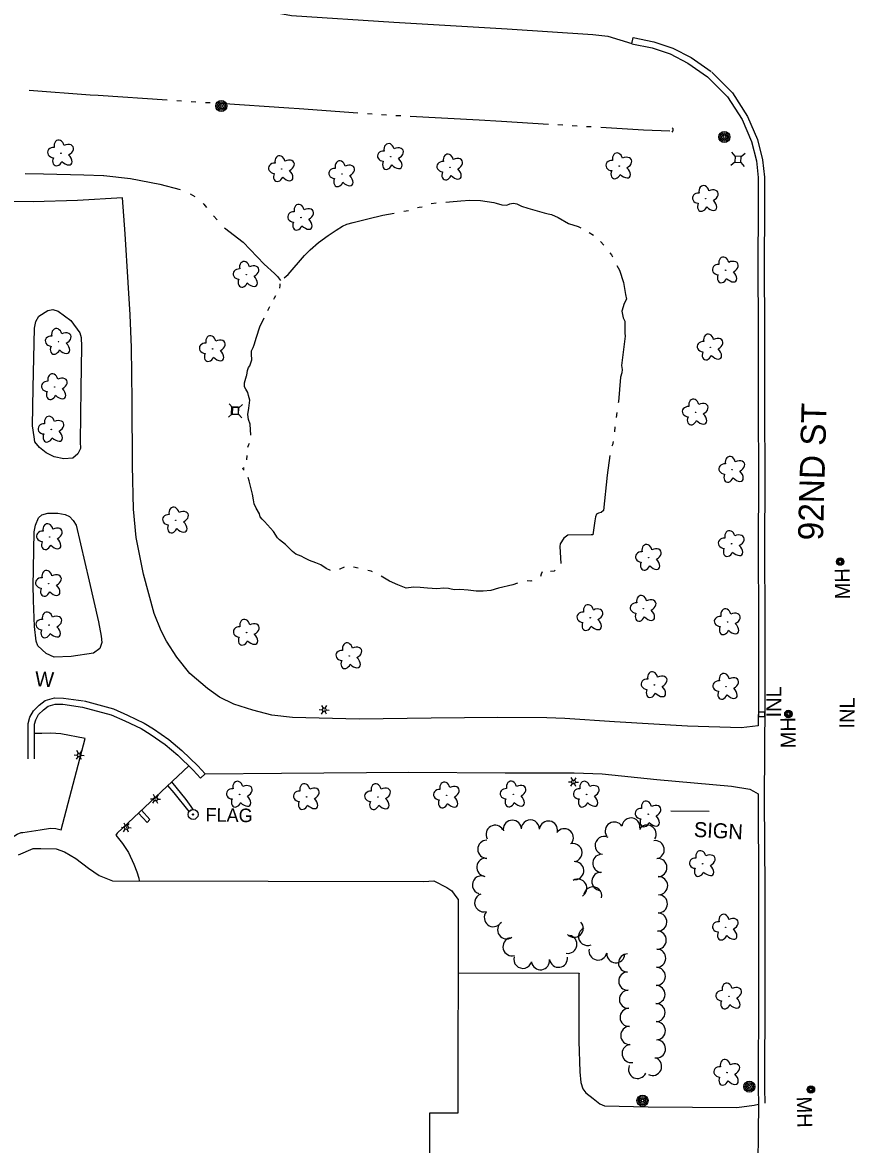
# Model space of a CAD drawing. Extents: x 588843 to 2552415, y 180129 to 269402.
# Drawn here: x 608877.9 to 609211.1, y 182779.9 to 183228.9 of the extents above; entities that cross this region are included whole.
import ezdxf

# ---------------------------------------------------------------- set-up
doc = ezdxf.new("R2010")
doc.units = 0
for name, color, linetype in [('E_AREA', 7, 'Continuous'), ('E_BLD', 7, 'Continuous'), ('E_DRN', 7, 'Continuous'), ('E_DRN_Text', 7, 'Continuous'), ('E_DWY', 7, 'Continuous'), ('E_LAND_TreeLine_P', 7, 'Continuous'), ('E_LAND_Vegetation', 7, 'Continuous'), ('E_LTG', 7, 'Continuous'), ('E_MISCPROP', 7, 'Continuous'), ('E_PATH_Sidewalk', 7, 'Continuous'), ('E_RDWY', 7, 'Continuous'), ('E_RDWY_C_and_G', 7, 'Continuous'), ('E_RDWY_Text', 7, 'Continuous'), ('E_SGN', 7, 'Continuous'), ('E_SGN_Text', 7, 'Continuous'), ('E_UTL_AG_Bold', 7, 'Continuous'), ('E_UTL_MH', 7, 'Continuous'), ('E_UTL_MH_Text', 7, 'Continuous'), ('E_WAL_Text', 7, 'Continuous'), ('E_WTR_P', 7, 'Continuous')]:
    doc.layers.add(name, color=color, linetype=linetype)

# ---------------------------------------------------------------- blocks, each defined once
blk = doc.blocks.new('INLT_8_2')
at = {"layer": 'E_DRN_Text'}
blk.add_text('INL', height=39.37, dxfattribs=at).set_placement((-36.2, -19.7))
blk = doc.blocks.new('MHO_3')
at = {"layer": 'E_UTL_MH'}
for centre, radius in [((0.3, -0.4), 9.84), ((0.3, -0.4), 7.98), ((0.2, -0.5), 6.35), ((0.1, -0.5), 3.97)]:
    blk.add_circle(centre, radius, dxfattribs=at)
blk = doc.blocks.new('MHT_3')
at = {"layer": 'E_UTL_MH_Text'}
blk.add_text('MH', height=39.37, dxfattribs=at).set_placement((-32.2, -19.7))
blk = doc.blocks.new('CULV2_4')
at = {"layer": 'E_DRN'}
blk.add_arc((65, 48), 80.7, 216.8699, 323.1301, dxfattribs=at)
blk = doc.blocks.new('POLE_3')
at = {"layer": 'E_MISCPROP'}
for radius in [14.6, 11, 7.32, 3.66]:
    blk.add_circle((0, 0), radius, dxfattribs=at)
blk = doc.blocks.new('LPOL_4')
at = {"layer": 'E_LTG'}
for p, q in [((-13.1, 0), (-4.9, 0)), ((-2.5, 4.3), (-6.6, 11.4)), ((2.5, 4.3), (6.6, 11.4)), ((4.9, 0), (13.1, 0)), ((-6.6, -11.4), (-2.5, -4.3)), ((6.6, -11.4), (2.5, -4.3))]:
    blk.add_line(p, q, dxfattribs=at)
for radius in [4.92, 4.92, 4.92, 0.41]:
    blk.add_circle((0, 0), radius, dxfattribs=at)
blk = doc.blocks.new('FPOL_2')
at = {"layer": 'E_MISCPROP'}
for radius in [13.1, 1.64]:
    blk.add_circle((0, 0), radius, dxfattribs=at)
blk.add_text('FLAG', height=35.43, dxfattribs=at).set_placement((32.8, -17.7))
blk = doc.blocks.new('PED_3')
at = {"layer": 'E_UTL_AG_Bold'}
for p, q in [((-8.2, 8.2), (-17.5, 17.5)), ((8.2, 8.2), (17.5, 17.5)), ((-8.2, -8.2), (-17.5, -17.5)), ((8.2, -8.2), (17.5, -17.5))]:
    blk.add_line(p, q, dxfattribs=at)
blk.add_lwpolyline([(-8.2, -8.2), (8.2, -8.2), (8.2, 8.2), (-8.2, 8.2)], close=True, dxfattribs=at)
blk = doc.blocks.new('SIGN_3')
at = {"layer": 'E_SGN'}
blk.add_text('SIGN', height=39.37, dxfattribs=at).set_placement((-56.1, -19.7))
blk = doc.blocks.new('DTRE_4')
at = {"layer": 'E_LAND_Vegetation'}
blk.add_circle((-0.6, 0), 0.601, dxfattribs=at)
for centre, major_axis, ratio in [((-6.1, 17.5), (4.5, -16.3), 0.782863), ((-19.3, 0.5), (16.2, -0.4), 0.832022), ((13.3, 9), (-17.3, -9.6), 0.691916), ((-8.2, -17.2), (5.9, 15.9), 0.716896), ((11.6, -12.2), (-16.4, 15), 0.560249)]:
    blk.add_ellipse(centre, major_axis=major_axis, ratio=ratio, start_param=1.570796, end_param=4.712389, dxfattribs=at)
blk = doc.blocks.new('W_22_1')
at = {"layer": 'E_WAL_Text'}
blk.add_text('W', height=39.4, dxfattribs=at).set_placement((-14.6, -19.7))

msp = doc.modelspace()

# ---------------------------------------------------------------- linework, layer by layer
at = {"layer": 'E_AREA'}
msp.add_lwpolyline([(608964.32, 183075.1), (608964.27, 183071.93), (608961.65, 183071.97), (608961.69, 183075.14)], close=True, dxfattribs=at)
at = {"layer": 'E_BLD'}
msp.add_lwpolyline([(608876.3, 182895.8), (608882.15, 182898.36), (608885.29, 182898.37), (608891.36, 182898.18), (608894.76, 182896.96), (608899.28, 182894.33), (608904.31, 182890.46), (608908.58, 182887.54), (608913.94, 182885.43), (609038.63, 182885.19), (609042.68, 182885.34), (609047.9, 182882.73), (609049.85, 182881.46), (609051.09, 182879.71), (609052.42, 182877.89), (609052.42, 182875.18), (609052.26, 182792.47), (609040.98, 182792.45), (609040.62, 182493.44)], dxfattribs=at)
at = {"layer": 'E_DRN'}
msp.add_lwpolyline([(609175.12, 182952.99), (609175.11, 182950.98), (609172.76, 182950.99), (609172.77, 182953)], close=True, dxfattribs=at)
at = {"layer": 'E_DWY'}
for points in [[(609172.6, 182947.45), (609165.7, 182946.59), (609144.27, 182947.34), (609115.05, 182948.97), (609095.14, 182950.32), (609087.86, 182950.64), (609068.24, 182950.7), (609041.59, 182950.43), (609012.72, 182950.13), (608986.11, 182950.75), (608977.73, 182951.72), (608970.11, 182953.73), (608962.59, 182956.1), (608956.86, 182958.87), (608952.05, 182962.32), (608944.99, 182968.43), (608939.74, 182974.84), (608935.64, 182981.31), (608933.44, 182985.48), (608930.7, 182992.36), (608926.35, 183008.13), (608923.48, 183022.78), (608922.39, 183034.16), (608922.02, 183051.5), (608921.82, 183077.42), (608921.57, 183098.79), (608921.07, 183111.94), (608920.2, 183124.83), (608919, 183144.35), (608917.92, 183158.77), (608899.92, 183157.7), (608882.21, 183157.07), (608864.26, 183157.43)], [(608882.15, 183082.7), (608882.75, 183106.51), (608883.2, 183109.21), (608884.49, 183111.39), (608888.13, 183113.62), (608890.11, 183114.05), (608892.19, 183113.37), (608897.24, 183109.65), (608900.91, 183104.74), (608901.47, 183102.87), (608901.61, 183099.18), (608901.35, 183082.39)], [(608901.35, 183082.39), (608901.08, 183061.08), (608901.12, 183058.37), (608900.08, 183056.3), (608898.05, 183054.52), (608894.47, 183054.26), (608890.56, 183055.11), (608887.41, 183056.69), (608884.76, 183058.86), (608882.86, 183061.13), (608882.55, 183063.11), (608881.94, 183067.44), (608882.15, 183082.7)], [(608882.25, 183003.1), (608882.53, 183025.04), (608883.11, 183027.73), (608884.3, 183030.65), (608885.69, 183031.84), (608888.05, 183032.5), (608892.12, 183032.5), (608895.06, 183032.05), (608896.75, 183031.13), (608898.18, 183029.61), (608899.36, 183027.73), (608904.59, 183005.29)], [(608904.59, 183005.29), (608908.41, 182989.09), (608909.47, 182983.27), (608909.64, 182980.81), (608908.83, 182978.37), (608906.31, 182976.47), (608897.4, 182975.14), (608890.62, 182974.85), (608887.35, 182976.43), (608884.12, 182979.48), (608883.43, 182981.35), (608882.75, 182987.15), (608882.32, 182997.63), (608882.26, 183003.91)], [(608880.24, 182934.22), (608880.16, 182948.39), (608880.9, 182950.85), (608882.38, 182953.44), (608884.64, 182955.72), (608887.02, 182957.51), (608890.69, 182958.66), (608894.32, 182958.55), (608902.3, 182957.43)], [(608901.96, 182954.96), (608913.49, 182951.82), (608918.96, 182949.44), (608925.39, 182946.3), (608929.01, 182944.09), (608935.05, 182939.97), (608940.09, 182935.64), (608946.31, 182929.66), (608949.17, 182926.5)], [(608902.61, 182957.37), (608914.32, 182954.19), (608920.01, 182951.71), (608926.59, 182948.49), (608930.37, 182946.2), (608936.57, 182941.96), (608941.77, 182937.49), (608948.11, 182931.41), (608951.02, 182928.18)], [(608949.17, 182926.5), (608951.02, 182928.18), (608981.71, 182928.53), (609032.69, 182928.85), (609071.22, 182928.67), (609098.8, 182928.58), (609110.11, 182928.24), (609131.96, 182925.99), (609161.79, 182923.25), (609169.14, 182922.04), (609170.72, 182921.25), (609172.48, 182920.23)], [(609052.36, 182848.55), (609100.88, 182848.45), (609100.77, 182848.05), (609100.76, 182821.25), (609101.08, 182809.02), (609101.55, 182804.64), (609102.37, 182802.14), (609103.51, 182800.51), (609106.52, 182798.24), (609109.14, 182796.17), (609111, 182795.42), (609128.46, 182794.9), (609164, 182794.63), (609170.98, 182795.61), (609172.69, 182796.06)]]:
    msp.add_lwpolyline(points, dxfattribs=at)
at = {"layer": 'E_LAND_TreeLine_P'}
for centre, start, end in [((609074.08, 182906.03), 10.8091, 190.8091), ((609081.31, 182906.12), 359.1228, 179.1228), ((609088.54, 182905.69), 350.427, 170.427), ((609114.91, 182905.31), 32.44, 212.44), ((609121.58, 182906.95), 354.9138, 174.9138), ((609067.19, 182904.01), 29.7098, 209.7098), ((609094.92, 182902.61), 324.5902, 144.5902), ((609128.08, 182904.09), 328.9225, 148.9225), ((609063.88, 182898.02), 90.1894, 270.1894), ((609098.38, 182896.67), 286.159, 106.159), ((609110.85, 182899.55), 63.1654, 243.1654), ((609131.3, 182897.86), 279.374, 99.374), ((609109.88, 182892.39), 84.0954, 264.0954), ((609063.46, 182890.79), 83.6448, 263.6448), ((609099.09, 182889.46), 274.1363, 94.1363), ((609132.39, 182890.69), 272.2255, 92.2255), ((609061.73, 182883.77), 72.8581, 252.8581), ((609100.31, 182882.45), 300.0398, 120.0398), ((609109.56, 182885.15), 86.3711, 266.3711), ((609132.67, 182883.44), 272.2255, 92.2255), ((609106.27, 182879.33), 347.3262, 167.3262), ((609062.61, 182876.6), 108.8363, 288.8363), ((609132.56, 182876.19), 268.2803, 88.2803), ((609066.49, 182870.67), 141.7514, 321.7514), ((609132.34, 182868.94), 268.2803, 88.2803), ((609071.79, 182865.8), 124.6646, 304.6646), ((609098.85, 182866.42), 223.2803, 43.2803), ((609104.23, 182863.11), 113.7436, 293.7436), ((609132.13, 182861.69), 268.2803, 88.2803), ((609073.97, 182859.02), 105.2078, 285.2078), ((609096.35, 182860.01), 259.19, 79.19), ((609078.3, 182854.01), 164.244, 344.244), ((609092.57, 182854.41), 187.7426, 7.7426), ((609108.38, 182857.34), 168.1556, 348.1556), ((609115.53, 182856.22), 176.4327, 356.4327), ((609120.23, 182852.53), 89.6775, 269.6775), ((609131.91, 182854.43), 268.2803, 88.2803), ((609085.38, 182853.43), 187.7426, 7.7426), ((609131.74, 182847.18), 269.0341, 89.0341), ((609120.3, 182845.28), 92.1371, 272.1371), ((609120.57, 182838.02), 92.1371, 272.1371), ((609131.62, 182839.92), 269.0341, 89.0341), ((609120.84, 182830.77), 92.1371, 272.1371), ((609131.65, 182832.67), 270.6862, 90.6862), ((609131.74, 182825.41), 270.6862, 90.6862), ((609121.11, 182823.52), 92.1371, 272.1371), ((609121.64, 182816.3), 100.375, 280.375), ((609131.8, 182818.16), 260.3731, 80.3731), ((609130.24, 182811.12), 244.3178, 64.3178), ((609124.23, 182809.91), 155.0817, 335.0817)]:
    msp.add_arc(centre, 3.63, start, end, dxfattribs=at)
at = {"layer": 'E_PATH_Sidewalk'}
for points in [[(608862.39, 182873.89), (608862.67, 182877.83), (608863.13, 182881.02), (608863.57, 182883.22), (608864.26, 182885.78), (608865.2, 182888.34), (608866.38, 182890.77), (608867.79, 182892.57), (608870.21, 182895.21), (608874.37, 182898.41), (608872.13, 182901.8), (608875.77, 182904.03), (608877.39, 182904.72), (608878, 182904.7), (608885.06, 182905.84), (608889.14, 182906.46), (608891.23, 182906.4), (608893.43, 182905.84), (608903.02, 182942.36), (608893.23, 182944.26), (608889.29, 182944.5), (608885.72, 182944.36), (608882.69, 182944.33)], [(608944.48, 182931.42), (608915.85, 182904.51), (608915.33, 182903.66), (608917.94, 182900.38), (608920.42, 182896.74), (608922.49, 182892), (608923.76, 182889.01), (608924.55, 182886.52), (608924.69, 182885.41)], [(608937.65, 182925), (608943.32, 182917.97), (608945.33, 182915.08), (608946.16, 182913.94), (608944.65, 182913.13), (608938.72, 182920.57), (608936.07, 182923.51)], [(608925.62, 182913.69), (608928.95, 182909.89), (608927.8, 182908.7), (608924.35, 182912.49)]]:
    msp.add_lwpolyline(points, dxfattribs=at)
at = {"layer": 'E_RDWY'}
for points in [[(608407.09, 183278.71), (608443.75, 183276.64), (608488.74, 183273.87), (608533.51, 183271.01), (608579.11, 183268.42), (608626.92, 183265.37), (608676.05, 183262.48), (608729.02, 183259.27), (608777.24, 183256.2), (608829.2, 183253.12), (608875.39, 183250.21), (608882.16, 183249.6), (608905.23, 183245.67), (608941.1, 183239.43), (608975.46, 183233.54), (608985.63, 183231.71), (609026.67, 183229.06), (609072.06, 183226.38), (609106.32, 183224.14), (609112.28, 183223.45), (609121.98, 183220.48)], [(609172.69, 182796.35), (609172.27, 182760.5), (609172.34, 182707.83), (609171.94, 182653.32), (609172.14, 182594.67), (609172, 182548.83), (609172.18, 182496.16), (609172.21, 182479.11)]]:
    msp.add_lwpolyline(points, dxfattribs=at)
at = {"layer": 'E_RDWY_C_and_G'}
for points in [[(609121.96, 183220.39), (609122.45, 183222.84), (609130.79, 183221.17), (609138.31, 183218.66), (609145.66, 183214.81), (609153.67, 183209.22)], [(609121.96, 183220.39), (609130.15, 183218.75), (609137.33, 183216.35), (609144.36, 183212.66), (609152.24, 183207.17)], [(609152.24, 183207.17), (609160.28, 183199.16), (609166.07, 183190.05), (609169.87, 183181.2), (609171.82, 183173.5), (609172.52, 183166.82), (609172.55, 183154.61)], [(609154, 183208.94), (609162.24, 183200.74), (609168.28, 183191.22), (609172.25, 183182.01), (609174.29, 183173.94), (609175.02, 183166.96), (609175.05, 183154.62)], [(609172.55, 183154.71), (609172.46, 183131.68), (609172.58, 183106.16), (609172.54, 183075.08)], [(609175.05, 183154.7), (609174.96, 183131.68), (609175.08, 183106.16), (609175.04, 183075.08)], [(609172.54, 183075.08), (609172.68, 183046.48), (609172.54, 183018.69), (609172.66, 182989.59)], [(609175.04, 183075.09), (609175.18, 183046.48), (609175.04, 183018.69), (609175.16, 182989.6)], [(609172.66, 182989.59), (609172.64, 182956.6), (609172.6, 182947.45)], [(609175.16, 182989.59), (609175.14, 182956.59), (609174.97, 182917.88), (609175.19, 182882.33), (609175.16, 182841.52)], [(608882.74, 182934.24), (608882.67, 182948.03), (608883.21, 182949.86), (608884.38, 182951.92), (608886.29, 182953.83), (608888.18, 182955.25), (608891.04, 182956.15), (608894.11, 182956.06), (608901.96, 182954.96)], [(609172.48, 182920.23), (609172.47, 182917.88), (609172.69, 182882.33), (609172.66, 182841.52)], [(609172.66, 182841.63), (609172.57, 182802.21), (609172.69, 182796.35)], [(609175.16, 182841.62), (609175.07, 182802.23), (609175.19, 182796.4)]]:
    msp.add_lwpolyline(points, dxfattribs=at)
at = {"layer": 'E_SGN'}
msp.add_line((609137.58, 182913.4), (609152.93, 182913.32), dxfattribs=at)
at = {"layer": 'E_WTR_P'}
for points in [[(608880.6, 183201.77), (608905.08, 183199.99), (608908.25, 183199.78)], [(608908.25, 183199.78), (608935.91, 183197.94)], [(608939.72, 183197.69), (608941.63, 183197.56)], [(608945.44, 183197.31), (608947.35, 183197.18)], [(608951.17, 183196.93), (608952.39, 183196.85), (608953.07, 183196.8)], [(608956.89, 183196.56), (608984.55, 183194.79)], [(608984.56, 183194.79), (608988.76, 183194.52), (609012.2, 183192.79)], [(609016.02, 183192.51), (609017.92, 183192.37)], [(609021.74, 183192.09), (609023.64, 183191.95)], [(609027.46, 183191.71), (609029.37, 183191.6)], [(609033.18, 183191.39), (609060.86, 183189.87)], [(609060.86, 183189.87), (609069.74, 183189.39), (609088.54, 183188.24)], [(609092.35, 183188.01), (609094.26, 183187.9)], [(609098.08, 183187.66), (609099.99, 183187.55)], [(609103.8, 183187.32), (609105.71, 183187.2)], [(609109.53, 183186.97), (609113.85, 183186.71), (609126.64, 183185.95), (609137.21, 183185.51)], [(608879, 183168.46), (608886.32, 183168.32), (608902.42, 183167.94), (608910.33, 183167.6)], [(608910.33, 183167.6), (608910.56, 183167.59), (608921.17, 183166.45), (608932.97, 183164.13), (608941.11, 183162)], [(608945.05, 183160.3), (608946.93, 183159.24)], [(608950.24, 183156.47), (608950.59, 183156.17), (608951.63, 183154.83)], [(609041.59, 183156.5), (609043.53, 183156.68)], [(609047.4, 183157.03), (609048.96, 183157.18), (609053.44, 183157.54), (609057.02, 183157.83), (609061.28, 183157.6), (609066.62, 183156.84), (609067.61, 183156.62), (609069.87, 183155.95), (609071.85, 183155.79), (609073.06, 183156.35), (609074.36, 183156.61), (609075.22, 183156.42)], [(609075.22, 183156.42), (609075.94, 183156.27), (609077.7, 183155.42), (609080.35, 183154.64), (609086.85, 183152.66), (609088.43, 183152.32), (609089.81, 183152.08), (609092.45, 183150.9), (609096.55, 183148.5), (609100.39, 183147.29), (609101.51, 183146.7)], [(608954.38, 183151.49), (608955.84, 183149.91)], [(609000.4, 183143.64), (609003.54, 183145.73), (609006.07, 183147.34), (609007.78, 183148.18), (609010.38, 183148.9), (609016.28, 183150.31), (609022.28, 183151.72), (609026.79, 183152.63)], [(609030.61, 183153.33), (609032.54, 183153.59)], [(609036.07, 183154.91), (609036.78, 183154.96), (609038, 183155.11)], [(608958.79, 183146.75), (608966.25, 183141.03), (608974.76, 183132.21), (608978.78, 183128.37), (608980.09, 183127.3), (608981.19, 183125.61)], [(608982.77, 183126.73), (608984.34, 183128.05), (608990.82, 183135.6), (608993.18, 183137.91), (608996.44, 183140.79), (609000.4, 183143.64)], [(609104.92, 183144.84), (609106.54, 183143.76)], [(609109.46, 183141.26), (609110.67, 183139.74)], [(609113.09, 183136.69), (609113.75, 183135.87), (609114.16, 183135.08)], [(609115.98, 183131.64), (609116.94, 183129.82), (609118.58, 183124.8), (609119.43, 183120.01), (609119.77, 183118.11), (609118.82, 183116.45), (609117.94, 183113.4), (609118.45, 183110.71), (609119.11, 183109.4), (609119.2, 183104.62)], [(608980.92, 183122.63), (608981.13, 183123.68), (608981.15, 183124.3)], [(608978.61, 183118.15), (608978.9, 183118.68), (608979.44, 183119.62)], [(608976.2, 183113.68), (608977.01, 183115.17)], [(608967.66, 183087.48), (608967.74, 183087.74), (608968.09, 183089.62), (608968.43, 183090.8), (608968.94, 183091.48), (608969.71, 183093.84), (608969.68, 183096.12), (608969.62, 183097.51), (608970.26, 183098.78), (608970.69, 183099.86), (608971.67, 183103.01), (608972.99, 183107.04), (608974.67, 183110.66)], [(609119.2, 183104.62), (609119.22, 183103.34), (609117.78, 183091.66), (609118.03, 183090.07), (609117.99, 183088.68), (609117.44, 183086.91), (609116.55, 183077.11), (609116.49, 183076.65)], [(608969.4, 183063.71), (608969.04, 183068.14), (608968.4, 183070.05), (608968.16, 183072.04), (608968.54, 183074.61), (608968.93, 183077.78), (608968.49, 183079.68), (608968.13, 183080.88), (608967.38, 183082.19), (608966.81, 183083.1), (608966.85, 183084.69), (608967.66, 183087.48)], [(609115.97, 183072.8), (609115.72, 183070.87)], [(609115.2, 183067.01), (609114.94, 183065.09)], [(609114.42, 183061.23), (609114.25, 183059.9), (609114, 183059.35)], [(608968.17, 183058.94), (608968.5, 183060.02), (608968.81, 183060.49)], [(608967.75, 183053.88), (608967.83, 183055.57)], [(609113.07, 183055.62), (609112, 183047.75), (609110.58, 183033.6), (609109.66, 183032.73), (609108.66, 183032.56), (609107.75, 183032.1), (609107.33, 183031.12), (609107.09, 183029.46)], [(608966.76, 183049.75), (608966.12, 183050.26), (608966.22, 183050.45), (608966.74, 183050.85)], [(608978.47, 183025.17), (608974.82, 183029.25), (608973.95, 183030.17), (608973.09, 183031.09), (608972.83, 183032.28), (608971.5, 183034.51), (608970.66, 183036.32), (608970.41, 183037.82), (608969.98, 183040.11), (608968.75, 183045.41), (608968.24, 183046.74)], [(609107.09, 183029.45), (609106.31, 183023.9), (609105.62, 183023.82), (609096.28, 183023.7), (609094.75, 183022.46), (609093.2, 183020.22), (609093.07, 183019.13), (609093.56, 183012.39)], [(609001.28, 183009.58), (608999.57, 183010.32), (608997.43, 183011.88), (608995.37, 183012.63), (608992.92, 183013.6), (608990.96, 183014.55), (608989.49, 183015.29), (608987.43, 183016.15), (608986.08, 183017.18), (608983.28, 183019.95), (608980.86, 183021.91), (608980.08, 183022.63), (608978.47, 183025.16)], [(609006.69, 183010.93), (609005.03, 183010.16), (609004.93, 183010.11)], [(609012.39, 183010.46), (609010.5, 183010.94)], [(609018.03, 183009.04), (609017.51, 183009.29), (609016.18, 183009.58)], [(609048.51, 183002.35), (609046.6, 183002.56), (609043.91, 183002.24), (609040.14, 183002.55), (609037.17, 183002.84), (609034.5, 183002.92), (609031.6, 183002.51), (609028.27, 183003.8), (609024.84, 183005.3), (609021.54, 183007.36)], [(609086.01, 183009.02), (609085.69, 183008.14), (609085.31, 183007.2)], [(609091.22, 183009.74), (609090.79, 183009.37), (609089.43, 183009.14)], [(609076.21, 183004.5), (609074.24, 183003.91), (609068.54, 183002.49), (609065.43, 183001.59), (609062.45, 183001.29), (609059.57, 183001.37), (609056.4, 183001.77), (609053.03, 183001.97), (609050.85, 183001.83), (609049.07, 183002.28), (609048.51, 183002.35)], [(609081.87, 183005.49), (609081.43, 183005.28), (609079.97, 183005.4)]]:
    msp.add_lwpolyline(points, dxfattribs=at)

# ---------------------------------------------------------------- block references
at = {"layer": 'E_DRN', "xscale": 0.013525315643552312, "yscale": 0.013525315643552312, "rotation": 88.28027018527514}
msp.add_blockref('CULV2_4', (609138.07, 183184.96), dxfattribs=at)
at = {"layer": 'E_DRN_Text', "xscale": 0.1524003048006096, "yscale": 0.1524003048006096, "rotation": 89.7657824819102}
for p in [(609178.76, 182956.28), (609208.12, 182951.84)]:
    msp.add_blockref('INLT_8_2', p, dxfattribs=at)
at = {"layer": 'E_LAND_Vegetation', "xscale": 0.15240030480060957, "yscale": 0.15240030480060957, "rotation": -3.1447040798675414}
for p in [(608893.38, 183176.57), (609025.51, 183175.15), (608981.83, 183170.29), (609005.95, 183168.23), (609049.24, 183170.93), (609116.97, 183171.4), (609151.61, 183158.35), (608989.52, 183150.83), (608967.65, 183127.96), (609159.59, 183129.76), (608892.43, 183101.13), (608954.14, 183098.26), (609153.49, 183098.91), (608890.88, 183083), (609147.54, 183072.9), (608889.54, 183066.02), (609162.2, 183049.95), (608939.41, 183029.65), (608888.91, 183023.02), (609161.97, 183020.26), (609128.78, 183014.75), (608888.52, 183004.35), (609126.67, 182994.33), (609105.37, 182990.64), (609160.37, 182988.95), (608888.69, 182987.71), (608967.75, 182984.76), (609008.84, 182975.35), (609131.09, 182963.81), (609159.76, 182963.12), (608964.98, 182919.96), (608991.8, 182918.99), (609020.32, 182918.97), (609047.87, 182919.64), (609074.57, 182920.01), (609103.92, 182919.96), (609128.63, 182912.05), (609150.39, 182892.21), (609159.63, 182866.75), (609160.93, 182839.17), (609160.19, 182808.67)]:
    msp.add_blockref('DTRE_4', p, dxfattribs=at)
at = {"layer": 'E_LTG', "xscale": 0.15240030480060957, "yscale": 0.15240030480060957, "rotation": -3.1447040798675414}
for p in [(608998.76, 182953.82), (608900.63, 182935.71), (609098.6, 182924.97), (608931.24, 182918.14), (608919.51, 182906.72)]:
    msp.add_blockref('LPOL_4', p, dxfattribs=at)
at = {"layer": 'E_MISCPROP', "yscale": 0.15240030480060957}
for name, p, xscale, rotation in [('POLE_3', (608957.52, 183195.47), 0.15240030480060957, -3.1447040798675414), ('POLE_3', (609159.03, 183183.07), 0.15240030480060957, -3.1447040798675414), ('FPOL_2', (608946.24, 182911.96), 0.15240030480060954, -1.0124104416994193), ('POLE_3', (609168.97, 182803.03), 0.15240030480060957, -3.1447040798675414), ('POLE_3', (609126.23, 182797.45), 0.15240030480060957, -3.1447040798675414)]:
    msp.add_blockref(name, p, dxfattribs=dict(at, xscale=xscale, rotation=rotation))
at = {"layer": 'E_SGN_Text', "xscale": 0.15240030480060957, "yscale": 0.15240030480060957, "rotation": -3.1447040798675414}
msp.add_blockref('SIGN_3', (609155.36, 182905.55), dxfattribs=at)
at = {"layer": 'E_UTL_AG_Bold', "xscale": 0.15240030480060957, "yscale": 0.15240030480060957, "rotation": -3.1447040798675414}
for p in [(609164.46, 183174.12), (608963.2, 183073.52)]:
    msp.add_blockref('PED_3', p, dxfattribs=at)
at = {"layer": 'E_UTL_MH'}
for p, xscale, yscale, rotation in [((609205.32, 183013.22), 0.15240030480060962, 0.1524003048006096, -0.17722114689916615), ((609184.72, 182952.21), 0.15240030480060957, 0.1524003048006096, -89.51253116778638), ((609193.72, 182801.93), 0.1524003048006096, 0.15240030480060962, -88.27265452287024)]:
    msp.add_blockref('MHO_3', p, dxfattribs=dict(at, xscale=xscale, yscale=yscale, rotation=rotation))
at = {"layer": 'E_UTL_MH_Text', "yscale": 0.15240030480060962}
for p, xscale, rotation in [((609206.26, 183002.93), 0.15240030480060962, 90.48746883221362), ((609184.53, 182943.32), 0.15240030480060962, 90.48746883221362), ((609191.08, 182794.19), 0.1524003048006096, -88.27265452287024)]:
    msp.add_blockref('MHT_3', p, dxfattribs=dict(at, xscale=xscale, rotation=rotation))
at = {"layer": 'E_WAL_Text', "xscale": 0.15240030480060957, "yscale": 0.15240030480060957, "rotation": -3.1447040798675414}
msp.add_blockref('W_22_1', (608885.17, 182966.17), dxfattribs=at)

# ---------------------------------------------------------------- texts
at = {"layer": 'E_RDWY_Text'}
msp.add_text('92ND ST', height=10, rotation=88.484, dxfattribs=at).set_placement((609198.48, 183021.5))

doc.saveas('drawing.dxf')
